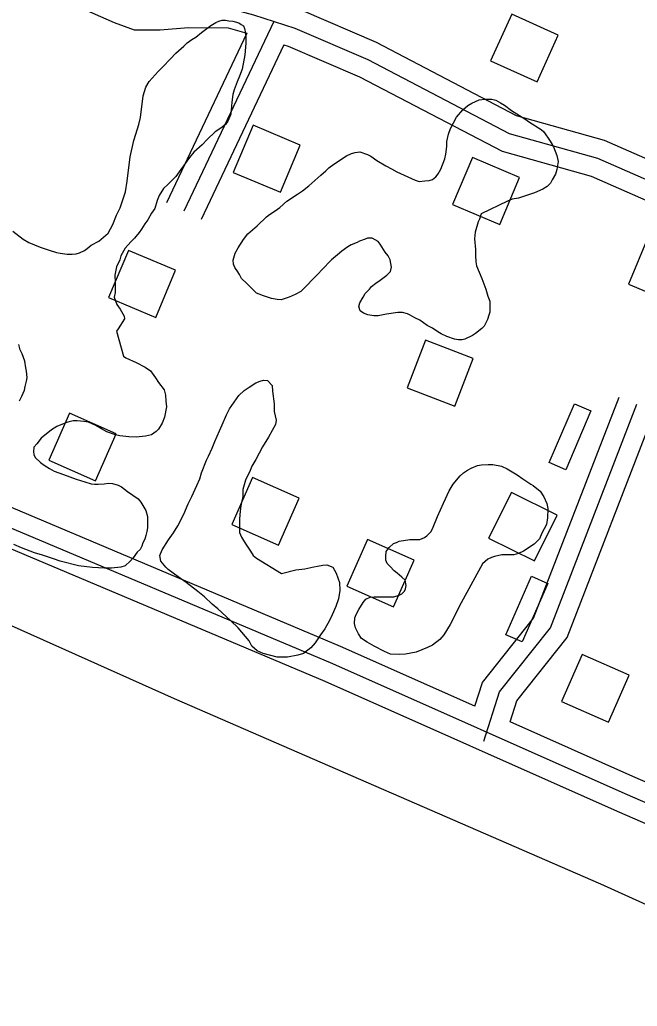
# Model space of a CAD drawing. Extents: x 3297735 to 3335592, y 670436 to 695807.
# Drawn here: x 3308565 to 3309048, y 687389 to 688161 of the extents above; entities that cross this region are included whole.
import ezdxf

# ---------------------------------------------------------------- set-up
doc = ezdxf.new("R2010")
doc.units = 0
for name, color, linetype in [('V-BLDG-OTLN', 7, 'Continuous'), ('V-DTCH-CNTR', 7, 'Continuous'), ('V-ROAD-CNTR', 7, 'Continuous'), ('V-SITE-VEGE', 7, 'Continuous')]:
    doc.layers.add(name, color=color, linetype=linetype)

msp = doc.modelspace()

# ---------------------------------------------------------------- linework, layer by layer
at = {"layer": 'V-BLDG-OTLN'}
for points in [[(3308933.11, 688128.61), (3308969.52, 688112.05), (3308986.08, 688148.46), (3308949.67, 688165.02)], [(3308784.14, 688062.59), (3308747.28, 688078.11), (3308731.76, 688041.25), (3308768.62, 688025.73)], [(3308955.81, 688037.31), (3308918.94, 688052.83), (3308903.42, 688015.96), (3308940.29, 688000.44)], [(3309093.3, 687975.19), (3309056.43, 687990.71), (3309040.91, 687953.84), (3309077.78, 687938.32)], [(3308686.65, 687964.61), (3308649.79, 687980.13), (3308634.27, 687943.26), (3308671.13, 687927.74)], [(3308867.88, 687872.65), (3308905.2, 687858.26), (3308919.59, 687895.59), (3308882.27, 687909.98)], [(3308979.03, 687814.12), (3308998.74, 687860.07), (3309011.61, 687854.55), (3308991.89, 687808.6)], [(3308587.38, 687816.13), (3308623.96, 687799.95), (3308640.14, 687836.53), (3308603.56, 687852.71)], [(3308730.65, 687765.81), (3308767.23, 687749.63), (3308783.41, 687786.21), (3308746.83, 687802.39)], [(3308967.33, 687737.18), (3308985.21, 687772.96), (3308949.43, 687790.84), (3308931.55, 687755.06)], [(3308820.5, 687717.38), (3308857.08, 687701.2), (3308873.26, 687737.79), (3308836.67, 687753.96)], [(3308945.07, 687679.4), (3308965.05, 687725.24), (3308977.89, 687719.65), (3308957.91, 687673.81)], [(3308988.64, 687627.34), (3309025.22, 687611.16), (3309041.4, 687647.75), (3309004.81, 687663.92)]]:
    msp.add_lwpolyline(points, close=True, dxfattribs=at)
at = {"layer": 'V-DTCH-CNTR'}
msp.add_lwpolyline([(3307961.66, 687958.35), (3308173.64, 687862.7), (3308445.4, 687737.08), (3308685.54, 687629.56), (3309018.97, 687484.55), (3309298.68, 687357.94), (3309187.36, 687165.63), (3309041.24, 686950.76), (3308924.9, 686780.63), (3308856.98, 686660.3), (3308720.45, 686434.7), (3308601.1, 686237.18), (3308571.34, 686194.21), (3308559.73, 686185.52), (3308542.9, 686183.97), (3308498.91, 686203.12), (3308308.02, 686287.88), (3308024.74, 686411.88), (3307787.19, 686514.06), (3307510.96, 686636.2)], dxfattribs=at)
at = {"layer": 'V-ROAD-CNTR'}
for points in [[(3309450.25, 687370.84), (3309353.85, 687417.91), (3309038.31, 687554.87), (3308809.58, 687656.59), (3308528.64, 687775.12), (3308269.92, 687887.75), (3308105.21, 687960.1), (3307953.7, 688030.18), (3307576.32, 688189.57), (3307268.97, 688324.73), (3306953.53, 688449.45)], [(3309443.67, 687357.36), (3309347.57, 687404.29), (3309032.28, 687541.14), (3308803.62, 687642.83), (3308522.74, 687761.34), (3308263.91, 687874), (3308099.04, 687946.42), (3307947.63, 688016.46), (3307570.38, 688175.79), (3307263.19, 688310.89), (3306948.02, 688435.5)], [(3308421.52, 688294.41), (3308482.38, 688262.1), (3308530.09, 688235.82), (3308587.57, 688213.98), (3308649.93, 688186.3), (3308659.54, 688182.73), (3308673.3, 688182.8), (3308695.65, 688184.6), (3308732.17, 688184.29), (3308751.81, 688178.73), (3308785.29, 688168.2), (3308843.45, 688143.13), (3308953.22, 688085.75), (3309021.89, 688066.45), (3309186.7, 687994.23), (3309492.55, 687854.68), (3309573.27, 687820.24)], [(3308414.48, 688281.16), (3308475.25, 688248.91), (3308523.77, 688222.17), (3308581.86, 688200.1), (3308644.27, 688172.4), (3308656.88, 688167.71), (3308673.95, 688167.81), (3308696.19, 688169.59), (3308730.02, 688169.31), (3308747.52, 688164.36), (3308780.06, 688154.12), (3308836.99, 688129.58), (3308947.66, 688071.73), (3309016.82, 688052.3), (3309180.58, 687980.54), (3309486.5, 687840.96), (3309576.39, 687802.6), (3309692.9, 687747.74)], [(3308407.45, 688267.91), (3308468.11, 688235.71), (3308517.46, 688208.53), (3308576.15, 688186.22), (3308638.6, 688158.5), (3308654.22, 688152.69), (3308674.59, 688152.81), (3308696.72, 688154.59), (3308727.88, 688154.33), (3308742.51, 688150.18)], [(3308763.45, 688159.35), (3308693.09, 688010.9)], [(3308742.51, 688150.18), (3308679.54, 688017.32)], [(3308771.41, 688141.12), (3308706.65, 688004.47)], [(3308771.41, 688141.12), (3308774.82, 688140.05), (3308830.54, 688116.02), (3308942.09, 688057.71), (3309011.76, 688038.14), (3309174.46, 687966.85), (3309480.44, 687827.23), (3309570.25, 687788.91), (3309686.51, 687734.16)], [(3308920.75, 687623.57), (3308815.55, 687670.36), (3308534.55, 687788.91), (3308275.93, 687901.49), (3308111.38, 687973.77), (3308077.99, 687989.21)], [(3308920.75, 687623.57), (3308926.69, 687642.01), (3308966.69, 687692.33), (3309033.59, 687865.37)], [(3308927.7, 687596.21), (3308940.13, 687634.81), (3308979.86, 687684.79), (3309047.58, 687859.96)], [(3308948.32, 687611.31), (3308953.57, 687627.62), (3308993.02, 687677.25), (3309061.58, 687854.56)], [(3309456.83, 687384.32), (3309360.13, 687431.54), (3309044.35, 687568.6), (3308948.32, 687611.31)]]:
    msp.add_lwpolyline(points, dxfattribs=at)
at = {"layer": 'V-SITE-VEGE'}
for points in [[(3308559.3, 687995.2), (3308567.47, 687988.97), (3308571.96, 687986.24), (3308580.71, 687982.67), (3308584.68, 687981.28), (3308587.87, 687980.45), (3308593.44, 687978.51), (3308596.36, 687977.94), (3308601.94, 687977.33), (3308605.67, 687977.28), (3308608.87, 687977.51), (3308611.54, 687978.27), (3308615.29, 687980.09), (3308617.45, 687981.66), (3308620.68, 687984.28), (3308626.58, 687987.4), (3308633.85, 687993.7), (3308637.67, 688000.57), (3308640.43, 688007.73), (3308643.16, 688013.55), (3308647.59, 688026.01), (3308648.76, 688034.25), (3308651.14, 688053.4), (3308653.97, 688066.15), (3308655.63, 688071.18), (3308657.86, 688078.61), (3308659.26, 688084.19), (3308661.35, 688101.2), (3308663.3, 688107.84), (3308666.02, 688112.33), (3308673.04, 688120.23), (3308676.56, 688123.91), (3308682.76, 688129.96), (3308686.81, 688134.43), (3308693.01, 688139.95), (3308695.71, 688142.58), (3308699.47, 688145.19), (3308702.42, 688147.02), (3308707, 688150.69), (3308714.26, 688156.18), (3308718.02, 688158.53), (3308720.43, 688159.57), (3308723.1, 688160.33), (3308725.77, 688160.29), (3308728.42, 688159.73), (3308731.35, 688159.42), (3308736.13, 688158.3), (3308737.98, 688156.94), (3308739.83, 688155.85), (3308740.6, 688153.71), (3308741.35, 688150.24), (3308741.58, 688147.31), (3308741.51, 688142.24), (3308740.86, 688133.2), (3308738.85, 688122.04), (3308736.65, 688116.47), (3308734.73, 688111.97), (3308732.52, 688105.88)], [(3308732.52, 688105.88), (3308731.41, 688102.16), (3308730.53, 688096.05), (3308729.87, 688086.73), (3308727.4, 688081.17), (3308725.77, 688078.8), (3308722.01, 688075.91), (3308717.71, 688073.04), (3308711.24, 688067), (3308707.46, 688062.79), (3308700.99, 688057.01), (3308697.47, 688052.8), (3308690.69, 688043.56), (3308686.89, 688038.02), (3308683.66, 688034.86), (3308680.69, 688031.71), (3308677.18, 688028.56), (3308673.91, 688023.01), (3308672.27, 688019.3), (3308670.32, 688012.93), (3308667.88, 688009.24), (3308664.88, 688004.21), (3308662.71, 688001.05), (3308659.99, 687996.82), (3308658.09, 687994.18), (3308654.57, 687989.7), (3308651.6, 687986.81), (3308647.28, 687981.8), (3308643.74, 687975.99), (3308642.9, 687972.81), (3308640.43, 687967.24), (3308639.02, 687960.87), (3308639.48, 687955.27), (3308639.37, 687947.28), (3308638.52, 687943.56), (3308640.58, 687937.95), (3308643.2, 687934.18), (3308646.32, 687928.82), (3308646.56, 687926.68), (3308641.66, 687918.76), (3308640.31, 687916.91), (3308645.92, 687897.39), (3308647.76, 687896.04), (3308655.71, 687892.47), (3308662.85, 687888.92), (3308667.07, 687885.93), (3308671, 687880.55), (3308673.35, 687876.8), (3308677.8, 687871.14), (3308678.81, 687866.87), (3308679.02, 687862.34), (3308679.49, 687857.8), (3308678.05, 687849.57), (3308676.13, 687845.07), (3308673.41, 687840.31), (3308671.52, 687838.46), (3308667.76, 687835.85), (3308663.21, 687834.84), (3308655.75, 687834.14), (3308650.16, 687834.22), (3308642.98, 687835.11), (3308639.52, 687835.95), (3308632.9, 687838.17), (3308628.67, 687840.62), (3308624.17, 687843.08), (3308618.61, 687845.81), (3308614.89, 687846.39), (3308609.57, 687846.73), (3308606.64, 687846.77), (3308602.37, 687845.76), (3308599.42, 687844.73), (3308593.8, 687842.41), (3308589.5, 687839.8), (3308581.43, 687833.24), (3308578.17, 687828.76), (3308575.74, 687826.13), (3308575.43, 687822.67), (3308575.67, 687820.54), (3308576.7, 687818.12), (3308580.92, 687814.34), (3308583.82, 687812.17), (3308588.04, 687809.45), (3308591.75, 687807.54), (3308598.9, 687804.79), (3308608.98, 687801.19), (3308615.61, 687798.98), (3308620.65, 687797.58), (3308623.31, 687797.28), (3308625.97, 687797.24), (3308630.77, 687797.45), (3308634.24, 687797.94), (3308637.17, 687797.9), (3308641.68, 687796.51), (3308644.32, 687795.14), (3308649.07, 687791.61), (3308657.25, 687785.92), (3308659.35, 687783.23), (3308663.26, 687776.78), (3308664.79, 687771.97), (3308664.68, 687763.19), (3308664.11, 687760.26)], [(3308782.06, 688024.27), (3308785.83, 688026.88), (3308790.94, 688030.81), (3308800.36, 688038.94), (3308804.14, 688042.36), (3308806.56, 688044.72), (3308810.33, 688047.6), (3308820.27, 688054.13), (3308824.29, 688055.94), (3308827.23, 688056.7), (3308830.7, 688057.19), (3308836.8, 688055.25), (3308839.45, 688053.88), (3308844.2, 688050.63), (3308851.06, 688046.27), (3308855.56, 688044.08), (3308859.79, 688041.63), (3308874.09, 688035.06), (3308877.27, 688034.21), (3308881.54, 688034.69), (3308885.01, 688034.91), (3308887.68, 688035.68), (3308890.37, 688037.77), (3308892, 688040.15), (3308894.18, 688043.85), (3308897.21, 688051.8), (3308898.06, 688055.52), (3308898.93, 688061.36), (3308898.98, 688065.36), (3308900.13, 688071.21), (3308901.78, 688075.45), (3308906.42, 688084.44), (3308911.29, 688090.24), (3308915.33, 688093.65), (3308918.29, 688095.47), (3308924.18, 688098.06), (3308928.71, 688098.53), (3308934.04, 688098.46), (3308937.22, 688097.62), (3308940.93, 688095.71), (3308944.1, 688093.81), (3308949.37, 688089.74), (3308959.94, 688083.21), (3308963.63, 688080.5), (3308972.62, 688074.79), (3308974.72, 688072.9), (3308979.69, 688065.64), (3308982.29, 688061.08), (3308984.87, 688054.39), (3308985.88, 688049.85), (3308985, 688043.47), (3308983.88, 688039.76), (3308981.16, 688035.26), (3308980.06, 688032.88), (3308977.36, 688030.25), (3308973.88, 688028.17), (3308967.45, 688025.32), (3308954.87, 688020.95), (3308950.07, 688020.22), (3308946.32, 688018.67)], [(3308946.32, 688018.67), (3308925.68, 688008.82), (3308924.3, 688004.57), (3308923.47, 688002.45), (3308920.97, 687994.5), (3308920.63, 687989.17), (3308921.33, 687980.91), (3308921.26, 687976.11), (3308921.47, 687971.32), (3308921.96, 687968.12), (3308926.36, 687958.2), (3308929.45, 687949.91), (3308930.97, 687944.3), (3308932.52, 687940.55), (3308932.41, 687931.76), (3308931.84, 687929.37), (3308930.73, 687926.19), (3308928, 687920.9), (3308926.12, 687919.05), (3308921.27, 687915.12), (3308918.86, 687913.56), (3308912.96, 687910.7), (3308910.82, 687910.2), (3308907.89, 687910.24), (3308904.97, 687910.81), (3308898.87, 687912.75), (3308894.37, 687914.94), (3308891.73, 687916.57), (3308887.77, 687919.29), (3308883.54, 687921.47), (3308877.73, 687925.54), (3308873.76, 687927.46), (3308870.05, 687929.37), (3308868.2, 687930.46), (3308864.22, 687931.58), (3308860.5, 687931.63), (3308851.69, 687930.41), (3308845.01, 687928.9), (3308841.81, 687928.94), (3308837.03, 687929.8), (3308833.59, 687931.18), (3308830.95, 687932.81), (3308829.93, 687936.29), (3308830.76, 687939.2), (3308833.49, 687943.7), (3308834.85, 687946.34), (3308838.36, 687949.76), (3308839.98, 687951.87), (3308843.21, 687954.49), (3308846.71, 687956.84), (3308851.82, 687960.77), (3308854.79, 687963.66), (3308855.63, 687967.11), (3308854.64, 687972.72), (3308853.08, 687975.94), (3308850.72, 687978.89), (3308846.81, 687985.07), (3308845.23, 687987.22), (3308840.47, 687989.68), (3308836.75, 687989.73), (3308834.87, 687988.96), (3308830.59, 687987.41), (3308828.71, 687986.37), (3308823.9, 687984.57), (3308821.48, 687983.01), (3308816.64, 687979.6), (3308813.41, 687976.71), (3308808.56, 687972.78), (3308801, 687964.89), (3308798.29, 687961.73), (3308793.17, 687957), (3308790.2, 687953.58), (3308784.54, 687948.06), (3308780.78, 687945.98), (3308777.3, 687944.43), (3308774.62, 687943.39), (3308769.27, 687941.6), (3308766.08, 687941.64), (3308761.56, 687942.5), (3308755.46, 687944.71), (3308752.01, 687945.82), (3308749.89, 687946.65), (3308745.69, 687950.96), (3308742.27, 687954.2), (3308738.33, 687958.25), (3308736.77, 687961.2), (3308735.46, 687963.35), (3308733.11, 687966.84), (3308732.08, 687969.52), (3308731.59, 687972.45), (3308733.25, 687978.02), (3308735.71, 687982.25), (3308739.79, 687988.59), (3308743.3, 687993.08), (3308750.58, 687999.37), (3308757.86, 688006.47), (3308760.02, 688008.31), (3308764.58, 688011.18), (3308768.08, 688013.79), (3308773.73, 688018.78), (3308782.06, 688024.27)], [(3308564.5, 687862.49), (3308566.41, 687866.2), (3308568.33, 687870.7), (3308568.9, 687873.62), (3308570.02, 687877.87), (3308570.59, 687880.79), (3308570.12, 687885.59), (3308569.36, 687888.27), (3308568.63, 687893.6), (3308566.57, 687899.22), (3308565.02, 687902.44), (3308564, 687906.45)], [(3308664.11, 687760.26), (3308663.27, 687757.07), (3308662.7, 687754.15), (3308661.06, 687751.24), (3308660.23, 687748.86), (3308658.87, 687746.21), (3308656.71, 687744.11), (3308653.45, 687739.63), (3308651.02, 687736.99), (3308647.25, 687733.31), (3308643.77, 687732.29), (3308636.57, 687731.59), (3308630.98, 687731.66), (3308621.66, 687732.05), (3308610.76, 687733.25), (3308596.42, 687736.9), (3308591.12, 687738.83), (3308582.64, 687741.61), (3308576.27, 687743.56), (3308566.2, 687747.42), (3308560.11, 687750.16)]]:
    msp.add_lwpolyline(points, dxfattribs=at)
for points in [[(3308769.42, 687727.46), (3308780.64, 687730.25), (3308787.84, 687730.95), (3308794.79, 687732.46), (3308797.73, 687733.22), (3308801.73, 687733.97), (3308804.93, 687734.19), (3308809.7, 687732.27), (3308812.3, 687727.7), (3308814.87, 687720.22), (3308815.06, 687714.09), (3308814.17, 687707.44), (3308811.96, 687701.61), (3308809.21, 687694.99), (3308807.03, 687690.49), (3308803.48, 687684.14), (3308799.96, 687679.4), (3308795.88, 687673.05), (3308792.36, 687669.11), (3308786.71, 687664.65), (3308782.17, 687663.38), (3308774.16, 687661.89), (3308766.17, 687661.99), (3308755.29, 687664.79), (3308750.52, 687666.98), (3308746.31, 687670.5), (3308744.23, 687674.79), (3308735.57, 687684.76), (3308729.79, 687690.43), (3308726.1, 687693.67), (3308719.79, 687699.61), (3308715.31, 687703.4), (3308709.25, 687709.07), (3308703.98, 687713.4), (3308695.02, 687720.44), (3308688.68, 687724.79), (3308680.77, 687730.48), (3308678.93, 687732.37), (3308674.99, 687736.95), (3308674.25, 687741.48), (3308676.18, 687745.99), (3308681.07, 687753.65), (3308685.14, 687759.19), (3308688.41, 687764.74), (3308693.05, 687773.73), (3308696.62, 687781.94), (3308699.35, 687787.5), (3308703.2, 687796.24), (3308705.66, 687801.54), (3308707.05, 687806.04), (3308710.91, 687816.11), (3308712.28, 687819.29), (3308715.29, 687825.38), (3308717.23, 687830.68), (3308721.06, 687838.89), (3308722.99, 687843.66), (3308726.55, 687851.6), (3308728.74, 687856.1), (3308736.07, 687866.66), (3308740.38, 687870.6), (3308744.15, 687873.21), (3308749.52, 687876.6), (3308752.73, 687877.9), (3308755.4, 687878.66), (3308758.6, 687878.35), (3308762.27, 687874.58), (3308762.48, 687870.04), (3308763.69, 687860.17), (3308763.87, 687854.05), (3308765.38, 687847.37), (3308764.81, 687843.91), (3308762.08, 687839.15), (3308759.35, 687834.13), (3308754.73, 687826.47), (3308749.54, 687816.68), (3308746.27, 687811.4), (3308744.9, 687807.95), (3308741.33, 687800.27), (3308739.38, 687793.11), (3308739.31, 687787.52), (3308737.61, 687780.35), (3308737.29, 687776.09), (3308736.68, 687770.24), (3308736.54, 687759.58), (3308738.09, 687755.84), (3308739.66, 687753.15), (3308741.48, 687750.2), (3308745.14, 687744.82), (3308747.23, 687741.34), (3308749.87, 687739.44)], [(3308910.01, 687704.33), (3308901.54, 687687.4), (3308896.64, 687679.47), (3308893.39, 687675.78), (3308887.74, 687671.33), (3308883.72, 687669.52), (3308874.89, 687665.9), (3308866.61, 687664.15), (3308861.81, 687663.94), (3308854.89, 687664.3), (3308850.12, 687666.22), (3308841.92, 687670.59), (3308836.64, 687673.59), (3308832.15, 687676.58), (3308829.79, 687680.07), (3308827.46, 687684.9), (3308826.71, 687688.37), (3308826.76, 687692.63), (3308827.86, 687695.28), (3308830.04, 687699.24), (3308833.31, 687704.8), (3308835.47, 687707.16), (3308838.96, 687708.98), (3308841.89, 687709.21), (3308857.33, 687709.01), (3308861.62, 687710.29), (3308863.76, 687711.59), (3308865.65, 687713.43), (3308866.47, 687715.28), (3308867.04, 687717.94), (3308866.3, 687722.21), (3308863.66, 687724.38), (3308859.98, 687727.62), (3308857.6, 687729.52), (3308854.45, 687732.75), (3308852.08, 687735.18), (3308851.05, 687737.86), (3308851.09, 687740.79), (3308851.41, 687744.51), (3308853.84, 687747.68), (3308857.08, 687750.83), (3308859.49, 687751.6), (3308861.63, 687752.63), (3308869.9, 687753.86), (3308874.97, 687754.06), (3308877.63, 687754.02), (3308881.38, 687755.57), (3308883.26, 687756.88), (3308886.23, 687760.04), (3308887.59, 687762.42), (3308891.45, 687771.96), (3308896.37, 687782.28), (3308900.76, 687792.08), (3308903.76, 687797.36), (3308909.17, 687803.69), (3308911.87, 687806.05), (3308915.09, 687808.14), (3308917.77, 687809.7), (3308922.86, 687811.77), (3308926.06, 687812.52), (3308931.13, 687812.72), (3308934.86, 687812.68), (3308941.5, 687811.26), (3308946, 687809.33), (3308953.93, 687804.7), (3308958.41, 687801.45), (3308964.49, 687797.37), (3308966.34, 687796.28), (3308971.87, 687791.69), (3308974.75, 687787.39), (3308977.07, 687782.03), (3308977.82, 687778.29), (3308977.72, 687770.83), (3308976.86, 687765.79), (3308973.31, 687758.91), (3308971.39, 687754.41), (3308967.07, 687750.2), (3308958.74, 687744.72), (3308954.99, 687742.9), (3308951.25, 687741.88), (3308941.93, 687742), (3308936.05, 687740.75), (3308933.91, 687739.98), (3308930.96, 687738.68), (3308926.66, 687735.01)]]:
    msp.add_lwpolyline(points, close=True, dxfattribs=at)

doc.saveas('drawing.dxf')
